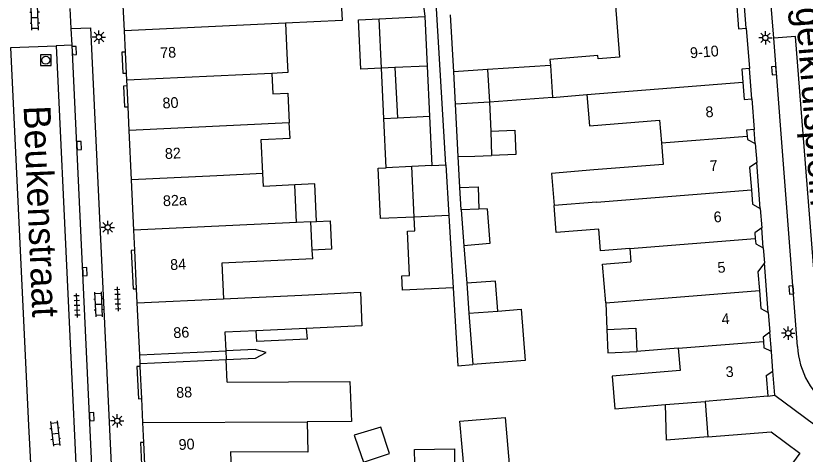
# Model space of a CAD drawing. Extents: x 131000 to 133014, y 396499 to 399001.
# Drawn here: x 132869.8 to 132943.3, y 396644.3 to 396685.1 of the extents above; entities that cross this region are included whole.
import ezdxf

# ---------------------------------------------------------------- set-up
doc = ezdxf.new("R2010")
doc.units = 0
for name, color, linetype in [('gg-afsc-erfafscheiding', 7, 'Continuous'), ('gg-anno-huisnummerreeks BGT', 7, 'Continuous'), ('gg-anno-openbare ruimte label', 7, 'Continuous'), ('gg-bbg-gedigitaliseerde bebouwing', 7, 'Continuous'), ('gg-bbg-gedigitaliseerde bebouwing onder overbouw', 7, 'Continuous'), ('gg-bbg-gedigitaliseerde bijgebouw', 7, 'Continuous'), ('gg-bbg-gedigitaliseerde overbouw', 7, 'Continuous'), ('gg-bbg-hoofdgebouw', 7, 'Continuous'), ('gg-bbg-luifel en loopbrug', 7, 'Continuous'), ('gg-bbg-pand overbouw', 7, 'Continuous'), ('gg-bbg-tussenscheiding', 7, 'Continuous'), ('gg-knt-verharding', 7, 'Continuous'), ('gg-knt-verharding nz', 7, 'Continuous'), ('gt-grn-weggrens', 7, 'Continuous'), ('gt-symb-klinker verharding', 7, 'Continuous'), ('gt-symb-kolk', 7, 'Continuous'), ('gt-symb-lichtmast', 7, 'Continuous'), ('gt-symb-rioolschacht', 7, 'Continuous'), ('gt-symb-tegel verharding', 7, 'Continuous')]:
    doc.layers.add(name, color=color, linetype=linetype)

# ---------------------------------------------------------------- blocks, each defined once
blk = doc.blocks.new('gt0-LMAST')
at = {"layer": 'gt-symb-lichtmast'}
for p, q in [((-0.182, 0.173), (-0.447, 0.438)), ((-0.005, 0.246), (-0.005, 0.621)), ((0.172, 0.173), (0.437, 0.438)), ((-0.255, -0.004), (-0.63, -0.004)), ((-0.182, -0.181), (-0.447, -0.446)), ((-0.005, -0.254), (-0.005, -0.629)), ((0.437, -0.446), (0.172, -0.181)), ((0.245, -0.004), (0.62, -0.004))]:
    blk.add_line(p, q, dxfattribs=at)
blk.add_circle((-0.005, -0.004), 0.25, dxfattribs=at)
blk = doc.blocks.new('gt0-KOLK')
at = {"layer": 'gt-symb-kolk'}
blk.add_lwpolyline([(0, 0), (0.375, 0), (0.375, 0.4), (-0.375, 0.4), (-0.375, 0), (0, 0)], dxfattribs=at)
blk = doc.blocks.new('gt0-KL1')
at = {"layer": 'gt-symb-klinker verharding'}
for p, q in [((-1.15, 0.3), (1.15, 0.3)), ((-1, -0.3), (-1, 0.3)), ((-0.5, 0.3), (-0.5, 0.45)), ((0, -0.3), (0, 0.3)), ((0.5, 0.3), (0.5, 0.45)), ((1, -0.3), (1, 0.3)), ((-1.15, -0.3), (1.15, -0.3)), ((-0.5, -0.45), (-0.5, -0.3)), ((0.5, -0.45), (0.5, -0.3))]:
    blk.add_line(p, q, dxfattribs=at)
blk = doc.blocks.new('gt0-RS')
at = {"layer": 'gt-symb-rioolschacht'}
blk.add_lwpolyline([(-0.5, -0.5), (0.5, -0.5), (0.5, 0.5), (-0.5, 0.5)], close=True, dxfattribs=at)
blk.add_circle((0, 0), 0.375, dxfattribs=at)
blk = doc.blocks.new('gt0-TEG1')
at = {"layer": 'gt-symb-tegel verharding'}
for p, q in [((-1.125, 0), (1.125, 0)), ((-0.9, -0.25), (-0.9, 0.25)), ((-0.45, -0.25), (-0.45, 0.25)), ((0, -0.25), (0, 0.25)), ((0.45, -0.25), (0.45, 0.25)), ((0.9, -0.25), (0.9, 0.25))]:
    blk.add_line(p, q, dxfattribs=at)

msp = doc.modelspace()

# ---------------------------------------------------------------- linework, layer by layer
at = {"layer": 'gg-afsc-erfafscheiding'}
for p, q in [((132909.857, 396671.221), (132908.571, 396692.676)), ((132907.328, 396689.493), (132907.903, 396685.024)), ((132910.588, 396679.895), (132910.305, 396685.175)), ((132911.164, 396669.123), (132911.01, 396671.997)), ((132911.546, 396663.709), (132911.804, 396660.215))]:
    msp.add_line(p, q, dxfattribs=at)
for points in [[(132910.542, 396659.783), (132910.975, 396652.538), (132912.373, 396652.65)], [(132889.403, 396653.124), (132892.138, 396653.253), (132893.145, 396653.758), (132892.099, 396654.065), (132889.364, 396653.936)]]:
    msp.add_lwpolyline(points, dxfattribs=at)
at = {"layer": 'gg-bbg-gedigitaliseerde bebouwing'}
for p, q in [((132919.585, 396680.46), (132919.773, 396677.509)), ((132919.773, 396677.509), (132922.989, 396677.768)), ((132926.969, 396663.456), (132927.07, 396662.195)), ((132897.465, 396662.483), (132897.427, 396663.289)), ((132889.173, 396658.771), (132896.456, 396659.116)), ((132924.743, 396658.396), (132924.845, 396655.915)), ((132896.851, 396656.021), (132892.206, 396655.801)), ((132892.206, 396655.801), (132889.283, 396655.663)), ((132889.283, 396655.663), (132889.364, 396653.936)), ((132931.495, 396654.177), (132927.638, 396653.864)), ((132889.502, 396651.02), (132889.403, 396653.124)), ((132930.314, 396648.928), (132933.981, 396649.225)), ((132933.981, 396649.225), (132934.24, 396645.927))]:
    msp.add_line(p, q, dxfattribs=at)
for points in [[(132887.851, 396686.931), (132900.067, 396687.507), (132900.201, 396684.661), (132894.92, 396684.413)], [(132925.611, 396686.439), (132926.025, 396681.256), (132924.031, 396681.097), (132924.007, 396681.396), (132919.538, 396681.039), (132919.585, 396680.46)], [(132894.92, 396684.413), (132895.054, 396681.587), (132895.145, 396679.815), (132893.674, 396679.745)], [(132893.674, 396679.745), (132893.764, 396677.827), (132895.158, 396677.893), (132895.287, 396675.131)], [(132922.989, 396677.768), (132923.224, 396674.852), (132929.752, 396675.378), (132929.921, 396673.277)], [(132892.826, 396670.419), (132892.676, 396673.585), (132895.354, 396673.713), (132895.287, 396675.131)], [(132929.921, 396673.277), (132930.083, 396671.274), (132923.639, 396670.754)], [(132923.639, 396670.754), (132919.698, 396670.436), (132919.938, 396667.454)], [(132895.8, 396669.365), (132892.883, 396669.226), (132892.826, 396670.419)], [(132926.969, 396663.456), (132924.244, 396663.238), (132924.083, 396665.257), (132920.139, 396664.942), (132919.938, 396667.454)], [(132897.465, 396662.483), (132889.016, 396662.083), (132889.173, 396658.771)], [(132924.743, 396658.396), (132924.453, 396661.984), (132927.07, 396662.195)], [(132896.456, 396659.116), (132901.9, 396659.373), (132902.047, 396656.268), (132896.851, 396656.021)], [(132924.845, 396655.915), (132927.549, 396656.026), (132927.638, 396653.864)], [(132931.495, 396654.177), (132931.664, 396652.09), (132925.343, 396651.578), (132925.589, 396648.546), (132930.314, 396648.928)], [(132889.502, 396651.02), (132900.908, 396651.085), (132901.085, 396647.339), (132896.939, 396647.323)], [(132896.939, 396647.323), (132897.018, 396644.49), (132889.808, 396644.543), (132889.889, 396642.817)], [(132934.24, 396645.927), (132940.123, 396646.387), (132942.814, 396644.395), (132941.278, 396642.32)]]:
    msp.add_lwpolyline(points, dxfattribs=at)
at = {"layer": 'gg-bbg-gedigitaliseerde bebouwing onder overbouw'}
for p, q in [((132881.36, 396653.558), (132889.364, 396653.936)), ((132881.398, 396652.746), (132889.403, 396653.124))]:
    msp.add_line(p, q, dxfattribs=at)
at = {"layer": 'gg-bbg-gedigitaliseerde bijgebouw'}
for p, q in [((132903.658, 396684.824), (132907.903, 396685.024)), ((132903.875, 396680.226), (132903.658, 396684.824)), ((132907.903, 396685.024), (132908.119, 396680.425)), ((132905.122, 396680.284), (132903.875, 396680.226)), ((132905.122, 396680.284), (132905.343, 396675.605)), ((132908.119, 396680.425), (132908.339, 396675.746)), ((132913.745, 396680.093), (132910.588, 396679.895)), ((132910.749, 396676.872), (132910.588, 396679.895)), ((132913.745, 396680.093), (132913.935, 396677.072)), ((132913.935, 396677.072), (132910.749, 396676.872)), ((132911.01, 396671.997), (132910.749, 396676.872)), ((132913.935, 396677.072), (132914.031, 396674.368)), ((132904.095, 396675.546), (132905.343, 396675.605)), ((132904.311, 396670.96), (132904.095, 396675.546)), ((132908.339, 396675.746), (132908.556, 396671.16)), ((132914.031, 396674.368), (132914.111, 396672.107)), ((132911.01, 396671.997), (132912.561, 396672.052)), ((132912.561, 396672.052), (132914.111, 396672.107)), ((132906.676, 396671.071), (132904.311, 396670.96)), ((132906.898, 396666.378), (132906.676, 396671.071)), ((132908.556, 396671.16), (132909.857, 396671.221)), ((132909.857, 396671.221), (132910.138, 396666.531)), ((132912.928, 396667.104), (132911.28, 396667.042)), ((132911.28, 396667.042), (132911.546, 396663.709)), ((132913.693, 396667.133), (132912.928, 396667.104)), ((132913.693, 396667.133), (132913.952, 396663.902)), ((132910.138, 396666.531), (132910.542, 396659.783)), ((132913.952, 396663.902), (132911.546, 396663.709)), ((132911.804, 396660.215), (132912.008, 396657.422)), ((132912.008, 396657.422), (132912.373, 396652.65))]:
    msp.add_line(p, q, dxfattribs=at)
for points in [[(132897.82, 396665.951), (132897.655, 396669.452), (132895.8, 396669.365)], [(132910.542, 396659.783), (132905.828, 396659.559), (132905.764, 396660.902), (132906.469, 396660.935), (132906.274, 396665.053), (132906.959, 396665.086), (132906.898, 396666.378)], [(132897.82, 396665.951), (132899.082, 396666.011), (132899.206, 396663.373), (132897.427, 396663.289)], [(132914.7, 396657.628), (132914.486, 396660.42), (132911.804, 396660.215)], [(132914.7, 396657.628), (132916.867, 396657.794), (132917.231, 396653.038), (132912.373, 396652.65)], [(132911.586, 396642.533), (132911.165, 396647.37), (132915.371, 396647.712), (132915.777, 396643.055)], [(132902.177, 396643.564), (132904.615, 396644.382), (132903.796, 396646.821), (132901.338, 396646.079), (132901.699, 396644.986), (132902.177, 396643.564)], [(132906.987, 396642.133), (132906.942, 396644.742), (132910.672, 396644.806), (132910.667, 396642.453)]]:
    msp.add_lwpolyline(points, dxfattribs=at)
at = {"layer": 'gg-bbg-gedigitaliseerde overbouw'}
msp.add_line((132889.364, 396653.936), (132889.403, 396653.124), dxfattribs=at)
at = {"layer": 'gg-bbg-hoofdgebouw'}
for p, q in [((132936.824, 396687.337), (132937.1, 396683.881)), ((132879.94, 396683.707), (132879.83, 396686.043)), ((132937.1, 396683.881), (132937.818, 396683.939)), ((132937.818, 396683.939), (132938.109, 396680.191)), ((132880.034, 396681.722), (132879.94, 396683.707)), ((132880.126, 396679.771), (132880.034, 396681.722)), ((132880.157, 396679.109), (132880.126, 396679.771)), ((132938.109, 396680.191), (132937.4, 396680.133)), ((132937.4, 396680.133), (132937.495, 396678.939)), ((132880.182, 396678.577), (132880.157, 396679.109)), ((132937.495, 396678.939), (132937.624, 396677.322)), ((132880.273, 396676.634), (132880.182, 396678.577)), ((132937.624, 396677.322), (132938.327, 396677.379)), ((132938.327, 396677.379), (132938.549, 396674.528)), ((132880.377, 396674.429), (132880.273, 396676.634)), ((132880.593, 396669.843), (132880.377, 396674.429)), ((132938.549, 396674.528), (132937.852, 396674.471)), ((132937.852, 396674.471), (132937.896, 396673.914)), ((132937.896, 396673.914), (132937.921, 396673.604)), ((132937.921, 396673.604), (132938.65, 396673.232)), ((132938.65, 396673.232), (132938.789, 396671.437)), ((132938.789, 396671.437), (132938.13, 396670.982)), ((132938.13, 396670.982), (132938.295, 396668.92)), ((132880.814, 396665.15), (132880.593, 396669.843)), ((132938.295, 396668.92), (132938.403, 396667.573)), ((132938.403, 396667.573), (132939.12, 396667.18)), ((132939.12, 396667.18), (132939.26, 396665.375)), ((132880.901, 396663.291), (132880.814, 396665.15)), ((132939.26, 396665.375), (132938.617, 396664.892)), ((132938.617, 396664.892), (132938.657, 396664.389)), ((132938.657, 396664.389), (132938.697, 396663.883)), ((132938.697, 396663.883), (132939.404, 396663.521)), ((132939.404, 396663.521), (132939.513, 396662.115)), ((132881.071, 396659.696), (132880.901, 396663.291)), ((132939.513, 396662.115), (132938.905, 396661.283)), ((132938.905, 396661.283), (132939.044, 396659.538)), ((132881.132, 396658.39), (132881.071, 396659.696)), ((132939.044, 396659.538), (132939.179, 396657.854)), ((132881.36, 396653.558), (132881.132, 396658.39)), ((132939.179, 396657.854), (132939.871, 396657.509)), ((132939.871, 396657.509), (132940.014, 396655.664)), ((132940.014, 396655.664), (132939.391, 396655.202)), ((132939.391, 396655.202), (132939.422, 396654.81)), ((132939.422, 396654.81), (132939.471, 396654.196)), ((132940.154, 396653.86), (132939.471, 396654.196)), ((132940.295, 396652.045), (132940.154, 396653.86)), ((132881.411, 396652.481), (132881.398, 396652.746)), ((132881.552, 396649.487), (132881.411, 396652.481)), ((132939.676, 396651.624), (132940.295, 396652.045)), ((132939.676, 396651.624), (132939.83, 396649.7)), ((132881.657, 396647.264), (132881.552, 396649.487)), ((132939.83, 396649.7), (132940.47, 396649.79)), ((132940.47, 396649.79), (132950.91, 396642.06)), ((132881.744, 396645.406), (132881.657, 396647.264)), ((132881.84, 396643.371), (132881.744, 396645.406))]:
    msp.add_line(p, q, dxfattribs=at)
at = {"layer": 'gg-bbg-luifel en loopbrug'}
for p, q in [((132919.585, 396680.46), (132913.745, 396680.093)), ((132904.095, 396675.546), (132903.875, 396680.226)), ((132919.773, 396677.509), (132913.935, 396677.072)), ((132911.28, 396667.042), (132911.164, 396669.123))]:
    msp.add_line(p, q, dxfattribs=at)
for points in [[(132903.875, 396680.226), (132901.934, 396680.134), (132901.716, 396684.732), (132903.658, 396684.824)], [(132914.031, 396674.368), (132916.291, 396674.448), (132916.371, 396672.187), (132914.111, 396672.107)], [(132906.898, 396666.378), (132903.769, 396666.231), (132903.548, 396670.924), (132904.311, 396670.96)], [(132911.164, 396669.123), (132912.854, 396669.183), (132912.928, 396667.104)], [(132896.851, 396656.021), (132896.939, 396655.011), (132892.252, 396654.797), (132892.206, 396655.801)], [(132924.845, 396655.915), (132924.933, 396653.753), (132927.638, 396653.864)], [(132934.24, 396645.927), (132930.395, 396645.626), (132930.314, 396648.928)]]:
    msp.add_lwpolyline(points, dxfattribs=at)
at = {"layer": 'gg-bbg-pand overbouw'}
msp.add_line((132881.398, 396652.746), (132881.36, 396653.558), dxfattribs=at)
at = {"layer": 'gg-bbg-tussenscheiding'}
for p, q in [((132894.92, 396684.413), (132879.94, 396683.707)), ((132908.119, 396680.425), (132905.122, 396680.284)), ((132893.674, 396679.745), (132880.157, 396679.109)), ((132922.989, 396677.768), (132937.495, 396678.939)), ((132895.287, 396675.131), (132880.377, 396674.429)), ((132905.343, 396675.605), (132908.339, 396675.746)), ((132929.921, 396673.277), (132937.896, 396673.914)), ((132908.556, 396671.16), (132906.676, 396671.071)), ((132888.555, 396670.218), (132880.593, 396669.843)), ((132892.826, 396670.419), (132888.555, 396670.218)), ((132895.966, 396665.864), (132895.8, 396669.365)), ((132923.88, 396667.769), (132938.295, 396668.92)), ((132923.88, 396667.769), (132919.938, 396667.454)), ((132910.138, 396666.531), (132906.898, 396666.378)), ((132895.966, 396665.864), (132880.814, 396665.15)), ((132897.303, 396665.927), (132895.966, 396665.864)), ((132897.303, 396665.927), (132897.82, 396665.951)), ((132897.427, 396663.289), (132897.303, 396665.927)), ((132926.969, 396663.456), (132938.657, 396664.389)), ((132924.743, 396658.396), (132939.044, 396659.538)), ((132881.132, 396658.39), (132889.173, 396658.771)), ((132912.008, 396657.422), (132914.7, 396657.628)), ((132931.495, 396654.177), (132939.422, 396654.81)), ((132939.83, 396649.7), (132933.981, 396649.225)), ((132881.657, 396647.264), (132896.939, 396647.323))]:
    msp.add_line(p, q, dxfattribs=at)
at = {"layer": 'gg-knt-verharding'}
for p, q in [((132940.38, 396683.022), (132939.844, 396689.992)), ((132874.997, 396683.903), (132874.877, 396685.793)), ((132875.07, 396682.366), (132874.997, 396683.903)), ((132942.588, 396654.346), (132940.38, 396683.022)), ((132869.365, 396682.14), (132873.583, 396682.319)), ((132875.07, 396682.366), (132873.583, 396682.319)), ((132877.094, 396639.284), (132875.07, 396682.366)), ((132938.327, 396677.379), (132938.109, 396680.191)), ((132938.65, 396673.232), (132938.549, 396674.528)), ((132939.12, 396667.18), (132938.789, 396671.437)), ((132939.404, 396663.521), (132939.26, 396665.375)), ((132939.871, 396657.509), (132939.513, 396662.115)), ((132940.154, 396653.86), (132940.014, 396655.664)), ((132940.47, 396649.79), (132940.295, 396652.045))]:
    msp.add_line(p, q, dxfattribs=at)
for points in [[(132874.997, 396683.903), (132876.783, 396683.989), (132878.885, 396639.403), (132877.094, 396639.284)], [(132870.403, 396632.919), (132871.906, 396633.043), (132871.41, 396640.016), (132871.035, 396646.996), (132869.365, 396682.14)], [(132873.583, 396682.319), (132875.756, 396636.148), (132876, 396633.398), (132877.494, 396633.511)], [(132880.034, 396681.722), (132879.694, 396681.706), (132879.804, 396679.755), (132880.126, 396679.771)], [(132880.182, 396678.577), (132879.852, 396678.561), (132879.943, 396676.618), (132880.273, 396676.634)], [(132880.901, 396663.291), (132880.582, 396663.276), (132880.751, 396659.681), (132881.071, 396659.696)], [(132881.411, 396652.481), (132881.102, 396652.467), (132881.254, 396649.473), (132881.552, 396649.487)], [(132881.744, 396645.406), (132881.425, 396645.391), (132881.526, 396643.357), (132881.84, 396643.371)]]:
    msp.add_lwpolyline(points, dxfattribs=at)
msp.add_arc((132950.142, 396654.74), 7.564, 182.98696, 235.44849, dxfattribs=at)
at = {"layer": 'gg-knt-verharding nz'}
msp.add_lwpolyline([(132944.635, 396654.813), (132942.397, 396683.177), (132940.38, 396683.022)], dxfattribs=at)
at = {"layer": 'gt-grn-weggrens'}
msp.add_line((132937.818, 396683.939), (132937.39, 396689.45), dxfattribs=at)

# ---------------------------------------------------------------- block references
at = {"layer": 'gt-symb-klinker verharding'}
for p, rotation in [((132871.588, 396684.912), 91.94925412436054), ((132877.553, 396658.239), 92.69361103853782), ((132873.495, 396646.239), -83.74206608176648)]:
    msp.add_blockref('gt0-KL1', p, dxfattribs=dict(at, rotation=rotation))
at = {"layer": 'gt-symb-kolk'}
for p, rotation in [((132875.075, 396681.854), -87.30638896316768), ((132940.609, 396680.022), 94.41628344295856), ((132875.516, 396673.017), -87.30638896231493), ((132876.056, 396661.282), -87.30638896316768), ((132942.207, 396659.602), 94.13053862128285), ((132876.7, 396647.793), -87.36361809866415)]:
    msp.add_blockref('gt0-KOLK', p, dxfattribs=dict(at, rotation=rotation))
at = {"layer": 'gt-symb-lichtmast'}
for p in [(132877.57, 396683.125), (132939.609, 396683.047), (132878.389, 396665.415), (132941.729, 396655.571), (132879.273, 396647.421)]:
    msp.add_blockref('gt0-LMAST', p, dxfattribs=at)
at = {"layer": 'gt-symb-rioolschacht', "rotation": -89.71352349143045}
msp.add_blockref('gt0-RS', (132872.621, 396680.964), dxfattribs=at)
at = {"layer": 'gt-symb-tegel verharding'}
for p, rotation in [((132879.305, 396658.747), -87.30638896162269), ((132875.524, 396658.144), 92.69361103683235)]:
    msp.add_blockref('gt0-TEG1', p, dxfattribs=dict(at, rotation=rotation))

# ---------------------------------------------------------------- texts
at = {"layer": 'gg-anno-huisnummerreeks BGT'}
for s, rotation, p in [('78', 2.7, (132883.287, 396681.151)), ('9-10', 4.4, (132932.62, 396681.144)), ('80', 2.7, (132883.507, 396676.475)), ('8', 4.5, (132934.061, 396675.638)), ('82', 2.7, (132883.728, 396671.774)), ('7', 4.4, (132934.451, 396670.626)), ('82a', 2.7, (132883.546, 396667.38)), ('6', 4.4, (132934.821, 396665.863)), ('84', 2.7, (132884.215, 396661.44)), ('5', 4.6, (132935.176, 396661.169)), ('4', 4.4, (132935.557, 396656.381)), ('86', 2.7, (132884.513, 396655.105)), ('3', 4.4, (132935.939, 396651.462)), ('88', 2.7, (132884.775, 396649.543)), ('90', 2.7, (132885.004, 396644.7))]:
    msp.add_text(s, height=1, rotation=rotation, dxfattribs=at).set_placement(p)
at = {"layer": 'gg-anno-openbare ruimte label'}
for s, rotation, p in [('Hagelkruisplein', 274.4, (132942.076, 396690.09)), ('Beukenstraat', 272.4, (132870.551, 396676.698))]:
    msp.add_text(s, height=2.5, rotation=rotation, dxfattribs=at).set_placement(p)

doc.saveas('drawing.dxf')
